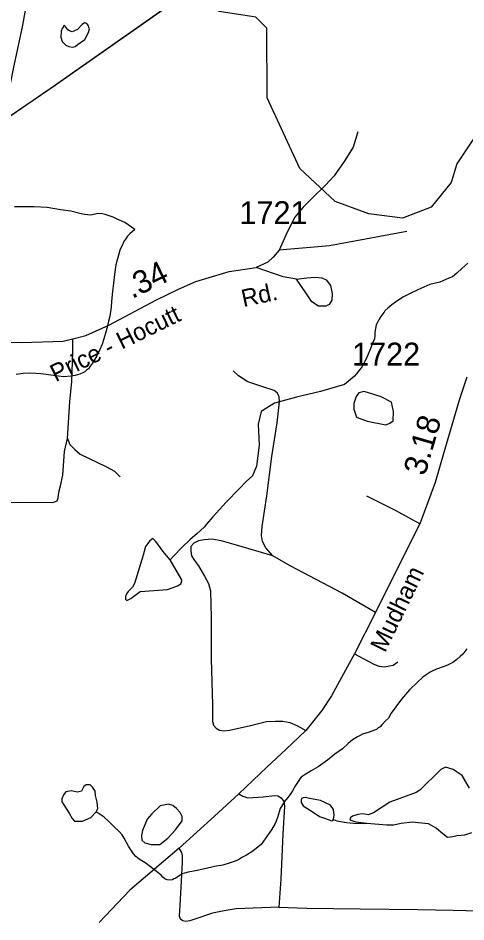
# Model space of a CAD drawing. Extents: x 2169602 to 2449496, y 721995 to 810662.
# Drawn here: x 2441216 to 2443660, y 797642 to 802569 of the extents above; entities that cross this region are included whole.
import ezdxf

# ---------------------------------------------------------------- set-up
doc = ezdxf.new("R2010")
doc.units = 0
doc.layers.add('Default', color=7, linetype='Continuous')

msp = doc.modelspace()

# ---------------------------------------------------------------- linework, layer by layer
at = {"layer": 'Default'}
for points in [[(2442261.7, 804502.7), (2442217.2, 804456.7), (2442175.4, 804392.8), (2441989.6, 804103.8), (2441847.3, 803837.8), (2441521.9, 803266.1), (2441352.4, 802954), (2441308.4, 802849.3), (2441283.3, 802765.6), (2441240.4, 802531), (2441190.2, 802292.3), (2441130.7, 802006.1)], [(2444159.4, 802035.8), (2444034.3, 802035), (2443761.1, 801973.9), (2443726.3, 801949.5), (2443611.3, 801774.7), (2443579.3, 801673.7), (2443471.4, 801538.1), (2443313.4, 801479.1), (2443130.5, 801502.5), (2442946.3, 801568.5), (2442753.4, 801749.7), (2442576.4, 802133.8), (2442573.3, 802514.4), (2442514.5, 802574.6), (2442314.4, 802604.9), (2442063.4, 802777.3), (2441744.5, 803161.1), (2441593.4, 803275.7), (2441309.4, 803399.6), (2441233.5, 803538.9), (2440853.5, 803648.7), (2440799.4, 803717.9), (2440727.2, 803835.1), (2440647, 803892.8)], [(2437633.2, 799626.3), (2437647.2, 799634.1), (2437814.3, 799728.2), (2437846.9, 799750.7), (2438143.8, 799954.4), (2438349.5, 800095.7), (2439329.2, 800768.8), (2439412.9, 800826.2), (2439957.9, 801200.7), (2440136.9, 801323.6), (2440552.2, 801608.9), (2440555.2, 801610.9), (2440748.8, 801743.9), (2440791.5, 801773.2), (2440874.3, 801830), (2440940.3, 801875.3), (2441063.1, 801960), (2441142.3, 802014.1), (2441421.6, 802206.2), (2441428.1, 802210.9), (2442616.2, 803044.1)], [(2440552.2, 801608.9), (2440555, 801610.8), (2440748.8, 801743.9), (2440791.5, 801773.2), (2440874.3, 801830), (2440940.3, 801875.3), (2441063.1, 801959.9), (2441142.3, 802014.1), (2441421.6, 802206.1), (2441428.1, 802210.8), (2442616.2, 803044.1)], [(2440552.2, 801608.9), (2440745.9, 801742), (2440788.6, 801771.3), (2440871.4, 801828), (2440937.5, 801873.3), (2441060.3, 801958), (2441130.7, 802006.1), (2441139.4, 802012.1), (2441418.7, 802204.1), (2441425.3, 802208.9), (2442613.3, 803042.2)], [(2441511, 802494.7), (2441496.8, 802498.9), (2441487.2, 802505.3), (2441472.4, 802527.4), (2441469.4, 802528.1), (2441464.7, 802527.4), (2441461.8, 802520.5), (2441457, 802512.6), (2441451.6, 802497.7), (2441449.1, 802464.7), (2441456.3, 802441.4), (2441477, 802421.6), (2441492.6, 802414.2), (2441512.6, 802411.4), (2441527.6, 802414.8), (2441538.3, 802424), (2441581.1, 802452), (2441600.4, 802489.8), (2441606.5, 802510.4), (2441596.4, 802533.2), (2441586.3, 802541.6), (2441578.6, 802543.4), (2441566.1, 802534.5), (2441540.5, 802507.8), (2441525.2, 802498.9), (2441511, 802494.7)], [(2443069.9, 801948.8), (2443044.2, 801865.3), (2442996.6, 801788.3), (2442941, 801709.4), (2442894, 801658.4), (2442822.6, 801589.9), (2442771.5, 801539), (2442726.4, 801483.9), (2442684.8, 801402.8), (2442640.7, 801303.7)], [(2441853.2, 801416.4), (2441799, 801454.4), (2441756.7, 801472.1), (2441735, 801483.9), (2441712.8, 801491.7), (2441692.5, 801497.6), (2441674.7, 801501.5), (2441654.4, 801503.4), (2441610.9, 801494.9), (2441578.9, 801499), (2441560.9, 801502.5), (2441504.5, 801516.3), (2441448.7, 801523.9), (2441374.7, 801537.5), (2441304.6, 801540.8), (2441196.5, 801540.1)], [(2441853.2, 801416.4), (2441825.6, 801392.3), (2441813.3, 801380.4), (2441803.9, 801366.4), (2441795.9, 801354.3), (2441781.9, 801326.3), (2441773.9, 801310.1), (2441770, 801296.1), (2441758.2, 801256.1), (2441750.4, 801224), (2441743, 801172), (2441737.6, 801124.1), (2441731.5, 801080), (2441726, 801024.1), (2441723.9, 800993.9), (2441716.9, 800943.9), (2441710.6, 800916.1), (2441702.6, 800884), (2441697.2, 800863.7), (2441685.2, 800819.7), (2441675.7, 800791.5), (2441662, 800761.6), (2441646, 800727.5), (2441630.2, 800701.4), (2441620.4, 800685.5), (2441610.3, 800671.2), (2441600.7, 800657.2), (2441590.4, 800649), (2441580.6, 800641.2), (2441570.7, 800635), (2441552.9, 800627.1), (2441528.7, 800620.6), (2441504.7, 800616.6), (2441467, 800614.2), (2441436.6, 800616.3), (2441394.6, 800621.8), (2441369, 800625.7), (2441340.7, 800629.6), (2441313, 800631.3), (2441276.7, 800633.1), (2441244.9, 800630.7), (2441206.8, 800626.7)], [(2443338.7, 801405.3), (2442915.2, 801328), (2442640.7, 801303.7)], [(2442640.7, 801303.7), (2442608, 801266.4), (2442579.4, 801238.9), (2442515.7, 801209.5)], [(2440791.8, 800809), (2440892.8, 800803.6), (2441126.8, 800802.8), (2441234.5, 800800), (2441462.3, 800808.1), (2441514.7, 800819.7), (2441586.5, 800838.6), (2441711.4, 800894.3), (2441972.2, 801033), (2442092, 801091.3), (2442185.9, 801133.4), (2442368.8, 801187), (2442515.7, 801209.5)], [(2442735.5, 801145.8), (2442663.8, 801159.2), (2442515.7, 801209.5)], [(2443670.2, 801233.7), (2443638.4, 801203.2), (2443610.5, 801179), (2443586.3, 801159.2), (2443566.6, 801150.8), (2443518.6, 801130.4), (2443462.7, 801116.2), (2443397.3, 801087.9), (2443351.5, 801065.3), (2443315.2, 801047.2), (2443275.7, 801021.2), (2443255.8, 801006.7), (2443234, 800988.5), (2443217.8, 800972.7), (2443213.9, 800966.4), (2443204.3, 800954.5), (2443192.2, 800936.4), (2443186.3, 800928.4), (2443180.5, 800916.3), (2443170.3, 800896.3), (2443162.7, 800856.1), (2443162.7, 800838.2), (2443161, 800820.3), (2443149.1, 800794.1), (2443143.6, 800776.2), (2443119.8, 800718.1), (2443101.8, 800683.9), (2443094.4, 800669.7), (2443060.6, 800627.7), (2443052.6, 800617.6), (2442996.9, 800572.5)], [(2442735.5, 801145.8), (2442791.6, 801152.6), (2442839.7, 801157.6), (2442873.6, 801152.9), (2442897.4, 801142.4), (2442920.7, 801112), (2442929.8, 801065.8), (2442929.1, 801031.8), (2442914.6, 801008.1), (2442896.4, 800998.5), (2442856.4, 800999.3), (2442818.9, 801022.1), (2442785.9, 801070.7), (2442735.5, 801145.8)], [(2441486, 800276.4), (2441499.4, 800476.7), (2441510.2, 800588), (2441514.7, 800749.7), (2441514.7, 800819.7)], [(2443166.1, 799329.2), (2442985.1, 799434.4), (2442701.2, 799583.8), (2442606.4, 799637.3), (2442567.9, 799681.5), (2442550.6, 799714.9), (2442544.9, 799749.3), (2442548.3, 799797.6), (2442573.6, 799964.3), (2442601.8, 800178.6), (2442631.1, 800362), (2442643.1, 800477.5), (2442640.8, 800505.1), (2442632.8, 800523.5), (2442613.3, 800538.4), (2442556.9, 800556.8), (2442470.7, 800586.7), (2442418.4, 800618.3), (2442390.9, 800647)], [(2443665.5, 800612.5), (2443623, 800486.1), (2443540.2, 800201.1), (2443492, 800037.8), (2443409.2, 799812.6), (2443296, 799587.9), (2443166.1, 799329.2), (2443052.3, 799104), (2443003.5, 799014.9), (2442926.5, 798873.5), (2442874.7, 798794.2), (2442787.4, 798685), (2442677, 798581.6), (2442573.6, 798486.2), (2442421.3, 798339.6), (2442287.4, 798218.4), (2442096, 798044.2), (2441826.2, 797815.4), (2441658.1, 797638.5)], [(2442996.9, 800572.5), (2442866.5, 800533.3), (2442736, 800502), (2442616, 800470.7), (2442543, 800423.8), (2442527.3, 800356), (2442532.6, 800241.3), (2442516.9, 800126.6), (2442496, 800074.5), (2442460.2, 800042.9)], [(2443122.7, 800527.2), (2443102.5, 800533.8), (2443075.8, 800526.5), (2443061.2, 800507.1), (2443049, 800468.2), (2443049, 800436.6), (2443062.9, 800394.2), (2443122, 800371), (2443222.5, 800352.1), (2443245.9, 800361.3), (2443263, 800373.5), (2443265.4, 800424.5), (2443253.5, 800476.2)], [(2443253.5, 800476.2), (2443197.3, 800504.6), (2443122.7, 800527.2)], [(2440939, 799933.4), (2441044.2, 799925.3), (2441221.1, 799929.8), (2441406.9, 799928.9), (2441429.4, 799937.9), (2441434.8, 799953.2), (2441439.3, 799984.6), (2441448.3, 800018.7), (2441460.8, 800078), (2441469.8, 800206.4), (2441486, 800276.4)], [(2441486, 800276.4), (2441499.4, 800245), (2441525.5, 800218.1), (2441556, 800191.1), (2441696.1, 800123.8), (2441741.9, 800098.6), (2441774.2, 800068.1)], [(2442460.2, 800042.9), (2442422.8, 800003.2), (2442351.3, 799930.9), (2442278.5, 799850.6), (2442244.5, 799810.3), (2442232.6, 799794.3), (2442194.4, 799759.9), (2442153, 799725.6), (2442109.5, 799683.5), (2442065.6, 799636.9), (2442046.7, 799616.4)], [(2443409.2, 799812.6), (2443275.9, 799885), (2443119, 799963.7)], [(2442046.7, 799616.4), (2442006.7, 799663.4), (2441984.4, 799693.2), (2441966.6, 799718.4), (2441951.7, 799731.8), (2441935.4, 799719.9), (2441911.6, 799688.7), (2441898.3, 799641.8), (2441852.1, 799486.9), (2441840.3, 799467.4), (2441816.5, 799443.6), (2441807.6, 799430.3), (2441803.1, 799415.4), (2441803.1, 799402), (2441810.5, 799394.6), (2441831.4, 799405), (2441881.8, 799444), (2442032, 799454), (2442056.6, 799462.2), (2442087, 799474.8), (2442104.8, 799485.2), (2442109.1, 799494.6), (2442110.8, 799503), (2442109.7, 799506.1), (2442104.8, 799514.9), (2442046.7, 799616.4)], [(2442606.4, 799637.3), (2442409.2, 799696.5), (2442332.2, 799717.2), (2442275.9, 799727.5), (2442231.1, 799725.2), (2442201.2, 799719.5), (2442174.8, 799705.7), (2442159.8, 799688.4), (2442159.8, 799663.1), (2442163.3, 799637.9), (2442179.4, 799612.6), (2442201.2, 799582.7), (2442234.5, 799527.5), (2442256.4, 799487.3), (2442265.6, 799447.1), (2442270.2, 799302.2), (2442270.7, 799075.2), (2442277.1, 798825.2), (2442276.5, 798733.9), (2442282.2, 798714.3), (2442297.2, 798697.1), (2442315.6, 798687.9), (2442339.7, 798683.3), (2442369.6, 798686.7), (2442477.6, 798710.9), (2442571.9, 798735), (2442621.9, 798736.7), (2442661, 798736.7), (2442700, 798729.8), (2442741.4, 798711.5), (2442787.4, 798685)], [(2443664.6, 799130.2), (2443642.5, 799102.2), (2443629.2, 799088), (2443610.7, 799072.2), (2443589.4, 799055.9), (2443563.1, 799043.7), (2443541, 799033.6), (2443499.6, 799019.2), (2443479.5, 799011.3), (2443465.3, 799002.9), (2443444, 798989), (2443425.8, 798976.8)], [(2443052.3, 799104), (2443125.9, 799063.7), (2443161.5, 799045.4), (2443186.8, 799036.2), (2443215.5, 799032.7), (2443243.1, 799037.3), (2443263.8, 799041.9), (2443287.9, 799059.1)], [(2443425.8, 798976.8), (2443394, 798946.7), (2443351.9, 798906.4), (2443308.7, 798855.7), (2443277.1, 798813.9), (2443253.1, 798779.8), (2443237.3, 798753.4), (2443221.5, 798737.5), (2443203.7, 798717.5), (2443191.8, 798705.1), (2443182, 798699.2), (2443171.7, 798691.1), (2443161.7, 798686.9), (2443131.9, 798676.8), (2443095.8, 798664.8), (2443083.7, 798658.5), (2443067.9, 798650.3), (2443041.9, 798634.4), (2443018.5, 798614), (2442986.7, 798586), (2442944.7, 798555.4), (2442904.9, 798523.3), (2442853.3, 798486.9), (2442815.5, 798464.6), (2442778, 798442.3), (2442762, 798430.5), (2442753.8, 798422.4), (2442748.3, 798412.3), (2442729.8, 798386.2), (2442714.2, 798356.1), (2442704.2, 798341.8), (2442696.4, 798330), (2442670.6, 798297.9), (2442653.1, 798271.7), (2442646.8, 798259.7), (2442643.1, 798247.7), (2442631.2, 798211.3), (2442625.2, 798191.5), (2442619.5, 798177.4), (2442599.8, 798143.4), (2442582, 798117.4), (2442556.3, 798081.1), (2442542.2, 798062.9), (2442526.6, 798050.7), (2442496.7, 798026.8), (2442462.6, 798006.4), (2442440.7, 797994.3), (2442418.7, 797980.1), (2442395, 797972), (2442368.9, 797961.7), (2442333.2, 797951.7), (2442289, 797943.4), (2442235.4, 797930.8), (2442193.4, 797922.6), (2442145.2, 797912.4), (2442123.7, 797907.9), (2442111.6, 797904.1), (2442103.8, 797898), (2442073.6, 797877.8), (2442066.1, 797875.7), (2442058.3, 797871.6), (2442043.9, 797869.7), (2442030.2, 797871.3), (2442024, 797873.4), (2442017.9, 797877.2), (2442005.6, 797885.2), (2441997.8, 797897.3), (2441955.5, 797928.9), (2441915.3, 797960.5), (2441877.2, 797984.5), (2441859.2, 797998.2), (2441847.1, 798012.2), (2441835, 798029.8), (2441818.6, 798053.8), (2441796.2, 798097.7), (2441784.3, 798115.7), (2441770.4, 798133.7), (2441737.8, 798163.3), (2441709.7, 798191.1), (2441685.7, 798213), (2441643.4, 798242.5)], [(2443680.1, 798371.1), (2443639.4, 798440.8), (2443591, 798471.8), (2443548.3, 798485.4), (2443523.1, 798471.8), (2443409.5, 798360.7), (2443389.5, 798347.9), (2443244.2, 798293.7), (2443155, 798235.6), (2443126.1, 798226.4), (2443096.9, 798231.7), (2443069.8, 798227.9), (2443040.7, 798218.2), (2443031, 798208.5), (2443027.2, 798198.8), (2443060.1, 798187.2), (2443119.7, 798179.9)], [(2441643.4, 798242.5), (2441651, 798260.5), (2441647.5, 798294.3), (2441638.6, 798331.7), (2441636.8, 798354.9), (2441622.5, 798376.2), (2441610.1, 798388.7), (2441588.7, 798388.7), (2441574.4, 798379.8), (2441562.5, 798355.3), (2441540.6, 798349.5), (2441506.7, 798356.6), (2441476.5, 798351.3), (2441464, 798335.3), (2441455.1, 798312.1), (2441455.1, 798296.1), (2441465.4, 798280.9), (2441496.1, 798233.8), (2441512.1, 798205.3), (2441524.6, 798191.1), (2441543, 798190.4), (2441567.3, 798191.1), (2441613.6, 798210.7), (2441643.4, 798242.5)], [(2442421.3, 798339.6), (2442442, 798327), (2442470.7, 798318.9), (2442554.6, 798323.5), (2442617.9, 798330.4), (2442633.9, 798329.3), (2442652.3, 798318.9), (2442666.1, 798298.3), (2442669.6, 798273), (2442660.4, 798120.1), (2442649.5, 797874.7), (2442638.5, 797721.3)], [(2442112, 798191.9), (2442111.3, 798216.2), (2442101.2, 798237.6), (2442081, 798260.3), (2442060.8, 798276.7), (2442036.8, 798283), (2441991.7, 798273.9), (2441946, 798230.1), (2441920.7, 798201.1), (2441896.3, 798140.4), (2441889.2, 798112.8), (2441891.7, 798087.6), (2441908.1, 798072.5), (2441942.2, 798063.7), (2441989.8, 798064.1), (2442034.3, 798097.7), (2442074.7, 798143.1), (2442112, 798191.9)], [(2442937, 798199.6), (2442940.4, 798223.9), (2442938.1, 798255), (2442920.7, 798278.1), (2442867.1, 798304.1), (2442827.2, 798311.6), (2442806.4, 798315), (2442785.7, 798319.6), (2442773, 798318.5), (2442763.7, 798313.9), (2442760.6, 798305.3), (2442761.4, 798292), (2442771.8, 798274.7), (2442831.6, 798235.6), (2442861.9, 798217), (2442888.4, 798206.6), (2442927.7, 798192.7), (2442933.4, 798193.9), (2442937, 798199.6)], [(2442937, 798199.6), (2442955, 798193.7), (2443009.2, 798183.9), (2443049.4, 798180.3), (2443099.2, 798178.8), (2443119.7, 798179.9)], [(2443119.7, 798179.9), (2443228.7, 798171.7), (2443265.5, 798171.7), (2443306.2, 798179.5), (2443366.2, 798187.2), (2443453.4, 798177.5), (2443499.9, 798152.4), (2443534.8, 798123.3), (2443560, 798104), (2443589, 798107.8), (2443613.2, 798113.1), (2443654.9, 798115.6), (2443691.7, 798129.1)], [(2442638.5, 797721.3), (2442406.4, 797713.2), (2442340.9, 797702.9), (2442277.6, 797689.1), (2442181.7, 797657.5), (2442152.9, 797648.3), (2442131.1, 797644.8), (2442116.2, 797647.1), (2442103.5, 797656.3), (2442096.6, 797672.4), (2442102.4, 797764.4), (2442113.3, 797967.2), (2442114.4, 798001.7), (2442109.8, 798020.1), (2442096, 798044.2)], [(2442638.5, 797721.3), (2442792.6, 797716.7), (2443083.4, 797713.2), (2443397.7, 797710.3), (2443590.2, 797706.3), (2443940.8, 797697.1), (2444314.9, 797695.4)]]:
    msp.add_lwpolyline(points, dxfattribs=at)

# ---------------------------------------------------------------- texts
for s, p in [('1721', (2442424, 801445.9)), ('1722', (2443038.5, 800674.9))]:
    msp.add_text(s, height=125, dxfattribs=at).set_placement(p)
for s, height, rotation, p in [('.34', 125, 25.9639, (2441838.1, 801037.2)), ('Rd.', 95, 12.3192, (2442446.3, 800993)), ('Price - Hocutt', 95, 26.1417, (2441421.4, 800583.5)), ('3.18', 125, 73.8108, (2443436.8, 800069)), ('Mudham', 95, 64.1468, (2443219.2, 799105.6))]:
    msp.add_text(s, height=height, rotation=rotation, dxfattribs=at).set_placement(p)

doc.saveas('drawing.dxf')
